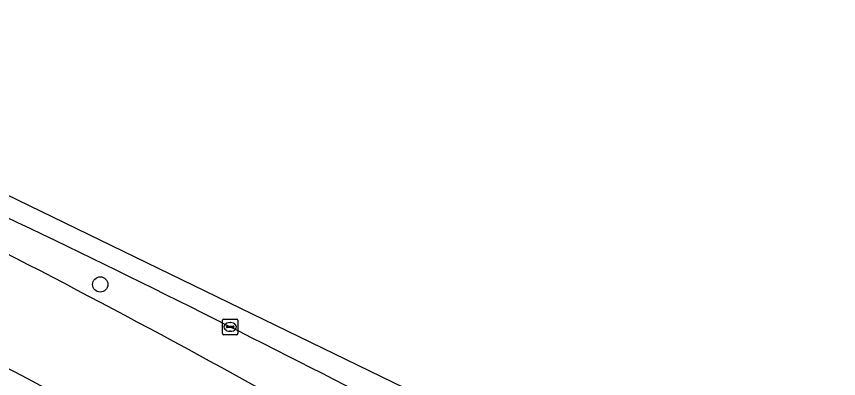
# Model space of a CAD drawing. Extents: x 161477 to 163040, y 383680 to 384871.
# Drawn here: x 162459.7 to 162512.5, y 384763.2 to 384786.4 of the extents above; entities that cross this region are included whole.
import ezdxf

# ---------------------------------------------------------------- set-up
doc = ezdxf.new("R2010")
doc.units = 0
for name, color, linetype in [('IMGEO_Berm_groen', 7, 'Continuous'), ('IMGEO_Boom', 7, 'Continuous'), ('IMGEO_Kolk', 7, 'Continuous'), ('IMGEO_Rijbaan_regionaal_gesloten', 7, 'Continuous')]:
    doc.layers.add(name, color=color, linetype=linetype)

msp = doc.modelspace()

# ---------------------------------------------------------------- linework, layer by layer
at = {"layer": 'IMGEO_Berm_groen'}
for centre, radius, start, end in [((162180.928, 384186.932), 649.175, 62.931264, 65.418841), ((162157.694, 384186.046), 658.189, 61.162903, 63.611819), ((162164.607, 384197.863), 637.998, 61.175436, 63.929675), ((162263.854, 384340.711), 474.52, 60.17858, 63.39779)]:
    msp.add_arc(centre, radius, start, end, dxfattribs=at)
at = {"layer": 'IMGEO_Boom'}
msp.add_circle((162465.044, 384769.217), 0.489, dxfattribs=at)
at = {"layer": 'IMGEO_Kolk'}
for p, q in [((162472.892, 384766.067), (162472.892, 384766.919)), ((162472.967, 384766.993), (162473.819, 384766.993)), ((162473.151, 384766.487), (162473.151, 384766.499)), ((162473.194, 384766.536), (162473.592, 384766.536)), ((162473.38, 384766.773), (162473.405, 384766.773)), ((162473.635, 384766.499), (162473.635, 384766.487)), ((162473.893, 384766.919), (162473.893, 384766.067)), ((162473.819, 384765.993), (162472.967, 384765.993)), ((162473.589, 384766.45), (162473.191, 384766.45)), ((162473.403, 384766.213), (162473.378, 384766.213))]:
    msp.add_line(p, q, dxfattribs=at)
for points in [[(162472.892, 384766.067), (162472.892, 384766.919)], [(162472.967, 384766.993), (162473.819, 384766.993)], [(162473.893, 384766.919), (162473.893, 384766.067)], [(162473.819, 384765.993), (162472.967, 384765.993)]]:
    msp.add_lwpolyline(points, dxfattribs=at)
for centre, radius, start, end in [((162472.969, 384766.917), 0.0765, 91.552, 178.448), ((162472.969, 384766.917), 0.0765, 91.552, 178.448), ((162473.191, 384766.496), 0.0403, 85.8775, 175.7526), ((162473.188, 384766.486), 0.0366, 178.938, 274.7102), ((162473.592, 384766.493), 0.043, 264.8664, 352.4533), ((162473.596, 384766.498), 0.0386, 1.7309, 96.639), ((162473.817, 384766.917), 0.0765, 1.552, 88.448), ((162473.817, 384766.917), 0.0765, 1.552, 88.448), ((162472.969, 384766.069), 0.0765, 181.552, 268.448), ((162472.969, 384766.069), 0.0765, 181.552, 268.448), ((162473.817, 384766.069), 0.0765, 271.552, 358.448), ((162473.817, 384766.069), 0.0765, 271.552, 358.448)]:
    msp.add_arc(centre, radius, start, end, dxfattribs=at)
for centre, major_axis, ratio, start_param, end_param in [((162473.379, 384766.493), (-0.387, 0.002), 0.722429, 4.712389, 7.853982), ((162473.404, 384766.493), (-0.39, 0.002), 0.717154, 1.570796, 4.712389)]:
    msp.add_ellipse(centre, major_axis=major_axis, ratio=ratio, start_param=start_param, end_param=end_param, dxfattribs=at)
at = {"layer": 'IMGEO_Rijbaan_regionaal_gesloten'}
msp.add_lwpolyline([(162629.086, 384651.951), (162623.61, 384658.183), (162604.045, 384676.904), (162560.661, 384715.197), (162495.159, 384757.46), (162440.149, 384784.123), (162434.087, 384786.412), (162433.188, 384785.107)], dxfattribs=at)
for centre, radius, start, end in [((162180.928, 384186.932), 649.175, 62.931264, 65.418841), ((162157.694, 384186.046), 658.189, 61.162903, 63.611819), ((162164.607, 384197.863), 637.998, 61.175436, 63.929675), ((162263.854, 384340.711), 474.52, 60.17858, 63.39779)]:
    msp.add_arc(centre, radius, start, end, dxfattribs=at)

doc.saveas('drawing.dxf')
